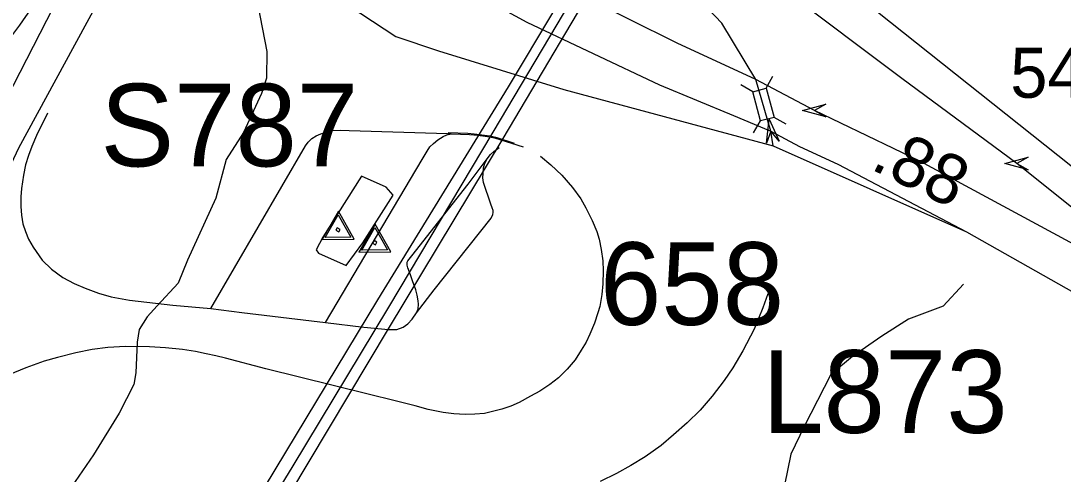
# Model space of a CAD drawing. Extents: x 1383679 to 1536984, y 460658 to 651027.
# Drawn here: x 1426243 to 1428854, y 504390 to 505524 of the extents above; entities that cross this region are included whole.
import ezdxf

# ---------------------------------------------------------------- set-up
doc = ezdxf.new("R2010")
doc.units = 0
for name, color, linetype in [('Exist Hydrographic Misc Water Feature', 7, 'Continuous'), ('Exist Road Primary Interstate Divided Center Attributed', 7, 'Continuous'), ('Exist Road Primary Interstate Ramp 1 Lane Attributed', 7, 'Continuous'), ('Exist Road Primary Interstate Structure Cantilever Sign Attributed CELL', 7, 'Continuous'), ('Exist Road Primary Interstate Structure Cantilever Sign Number Label', 7, 'Continuous'), ('Exist Road Primary Interstate Structure Ovrhead Sign Attributed CELL', 7, 'Continuous'), ('Exist Road Primary Interstate Structure Ovrhead Sign Number Label', 7, 'Continuous'), ('Exist Road Primary US Service Attributed', 7, 'Continuous'), ('Exist Road Secondary Mileage Hundredths English Label', 7, 'Continuous'), ('Exist Road Secondary Structure Standard Bridge Attributed CELL', 7, 'Continuous'), ('Exist Road Secondary Structure Standard Bridge CELL', 7, 'Continuous'), ('Exist Road Secondary Structure Standard Bridge Number Label', 7, 'Continuous'), ('Exist Road Secondary Type 51 Number Label', 7, 'Continuous'), ('Exist Survey Geodetic Marker CELL', 7, 'Continuous'), ('Exist Utilities Electrical Transmission Line', 7, 'Continuous')]:
    doc.layers.add(name, color=color, linetype=linetype)

msp = doc.modelspace()

# ---------------------------------------------------------------- linework, layer by layer
at = {"layer": 'Exist Hydrographic Misc Water Feature'}
for points in [[(1426880.7, 506012.5), (1426843.4, 505894.9), (1426832.8, 505796.1), (1426820.3, 505665.7), (1426837, 505562.7), (1426858.9, 505447.1), (1426858.5, 505380.1), (1426846.1, 505342.3), (1426800.8, 505244.2), (1426757.5, 505177), (1426731.6, 505079.8), (1426660.5, 504925.4), (1426637.4, 504867.6), (1426584.3, 504810.4), (1426559.6, 504783), (1426539.1, 504751.4), (1426534.5, 504719.5), (1426531, 504643.2), (1426526.4, 504613.7), (1426489, 504542.3), (1426424.9, 504437.8), (1426361.1, 504344.7)], [(1427096.8, 505134.8), (1426999.8, 504982.5), (1426983.2, 504950.9), (1426989, 504942.5), (1427058.4, 504911.6), (1427099.5, 504968.2), (1427175.9, 505087.3), (1427158.4, 505107.4), (1427096.8, 505134.8)], [(1428604.3, 504864.9), (1428553.2, 504810.1), (1428466.5, 504777.4), (1428399.6, 504735.2), (1428326.6, 504684.2), (1428271.7, 504639.3), (1428205.1, 504508.6), (1428171.8, 504439.5), (1428156.2, 504361.8)]]:
    msp.add_lwpolyline(points, dxfattribs=at)
at = {"layer": 'Exist Road Primary Interstate Divided Center Attributed'}
for points in [[(1426720.4, 506058.1), (1426861.9, 505919.1), (1426973.6, 505833.4), (1427258.5, 505658.3), (1427510.2, 505520.1), (1427842.6, 505363.4), (1428028.6, 505286.6), (1428122.1, 505248)], [(1426686.3, 506014.4), (1426599.7, 505864.5), (1426542.3, 505765.1), (1426506.1, 505699.7), (1426377.5, 505463.2), (1426237.1, 505204.9), (1426144.4, 505009.5), (1426004.8, 504715.5), (1425865.1, 504416.2), (1425744.8, 504158.5), (1425456.4, 503554.4)], [(1428083.9, 505377.1), (1427887.5, 505467.6), (1427644.6, 505589.1), (1427339.7, 505754.7), (1426976.3, 506006.5)], [(1426549.7, 505962.5), (1426486, 505856.1), (1426410, 505717.1), (1426340.7, 505590.2), (1426207.5, 505329.8), (1426165, 505240.3), (1426032.4, 504960.5), (1425959.1, 504805.7), (1425867.8, 504613.3)], [(1429285.3, 504730), (1428954.5, 504925.2), (1428494.8, 505172.7), (1428231.2, 505299.5), (1428083.9, 505377.1)], [(1428122.1, 505248), (1428193.1, 505209.1), (1428289.2, 505165.1), (1428612, 504996)], [(1428612, 504996), (1428957.4, 504800.5), (1429280.3, 504592.1), (1429472.6, 504461.4), (1429628.1, 504335.8), (1429711.3, 504262.8), (1429895.3, 504101.4)]]:
    msp.add_lwpolyline(points, dxfattribs=at)
at = {"layer": 'Exist Road Primary Interstate Ramp 1 Lane Attributed'}
for p, q in [((1428127.8, 505211.4), (1428122.1, 505248)), ((1426718.9, 504803.9), (1426956.5, 505211.3)), ((1427005.9, 504769), (1427248.7, 505177))]:
    msp.add_line(p, q, dxfattribs=at)
for points in [[(1426720.4, 506058.1), (1426795, 505856.5), (1426858, 505757.3), (1426932, 505668.9), (1427065.7, 505561.4), (1427182.7, 505484.9), (1427289.5, 505449.1), (1427602.9, 505352.4), (1428127.8, 505211.4)], [(1425878.2, 505144.8), (1425948, 505201.8), (1426026.7, 505273.3), (1426055.7, 505301.1), (1426084.7, 505328.9), (1426122.5, 505370.6), (1426178.9, 505436.2), (1426213, 505476), (1426240.6, 505513.3), (1426268.6, 505553.8), (1426323.8, 505639.6), (1426369.6, 505715), (1426474.5, 505887.9), (1426506.5, 505940.6)], [(1429285.3, 504730), (1428738, 505166.6), (1428449.7, 505379.9), (1428155.1, 505601.4), (1428042.1, 505692.8), (1427882.1, 505817)], [(1428083.9, 505377.1), (1427999.1, 505518.3), (1427878.5, 505644.6), (1427770.4, 505731.2)], [(1428122.1, 505248), (1428083.9, 505377.1)], [(1426309.8, 505293.2), (1426282.6, 505236.9), (1426270.6, 505209.1), (1426262.4, 505187.1), (1426255.1, 505163.4), (1426249.5, 505137.4), (1426245.1, 505104.6), (1426243.5, 505083.4), (1426243.2, 505059.6), (1426244.4, 505037.9), (1426248.1, 505016), (1426254.5, 504996.4), (1426262.3, 504977.5), (1426273.8, 504957.6), (1426296.4, 504925.3), (1426319.6, 504902.3), (1426348.3, 504881.7), (1426377, 504866.8), (1426404.5, 504854.9), (1426437.7, 504842.7), (1426469.5, 504833.6), (1426515, 504825.2), (1426623.8, 504812.8), (1426718.9, 504803.9), (1426796.6, 504794.4), (1426970.8, 504773.2), (1427005.9, 504769), (1427102.5, 504757.1), (1427164, 504751.4), (1427184.7, 504751.9), (1427200.8, 504757.5), (1427212.6, 504765.8), (1427223.5, 504777.6), (1427234.5, 504793.6), (1427278.5, 504850.7)], [(1426956.5, 505211.3), (1426963.2, 505220.3), (1426972.3, 505229), (1426982.6, 505235.9), (1426994.3, 505241.5), (1427008.7, 505246.2), (1427024, 505249.2), (1427043.8, 505250.4), (1427065.8, 505249.3), (1427311.7, 505241.6), (1427321.2, 505241.3)], [(1427248.7, 505177), (1427260.6, 505197.9), (1427267.8, 505208.2), (1427276.4, 505216.7), (1427287.6, 505225.7), (1427300.9, 505234.2), (1427310, 505238.4), (1427321.2, 505241.3)], [(1427479.9, 505217.2), (1427435.9, 505230.9), (1427417.7, 505234.9), (1427398.1, 505238.1), (1427378.6, 505240.6), (1427363, 505241.6), (1427313.3, 505243.5)], [(1427321.2, 505241.3), (1427344.2, 505240.6), (1427367, 505239.3), (1427388, 505237.7), (1427412.1, 505234.5), (1427429.4, 505230.8), (1427501.4, 505208.5)], [(1427278.5, 504850.7), (1427421.2, 505030.3), (1427425.6, 505039.1), (1427426.5, 505044.2), (1427425.9, 505049.5), (1427423.9, 505056.2), (1427420.6, 505065.1), (1427402, 505119.2), (1427400.1, 505131.1), (1427400.8, 505142.1), (1427402.3, 505156), (1427405.3, 505167.3), (1427411.5, 505178.5), (1427419.5, 505189.2), (1427428.1, 505196.9), (1427441.4, 505206.9)], [(1428127.8, 505211.4), (1428612, 504996)], [(1427544.5, 505184.9), (1427570.8, 505163.9), (1427597.9, 505137.4), (1427624.9, 505106.9), (1427645.6, 505078.6), (1427658.2, 505056.3), (1427674.2, 505024.3), (1427685.7, 504997), (1427691.6, 504977.4), (1427696.8, 504951.9), (1427700.7, 504923.3), (1427702.1, 504898.3), (1427701.3, 504865.6), (1427698.2, 504839.3), (1427693, 504809.4), (1427688.5, 504793), (1427679.7, 504767.1), (1427668.6, 504739.8), (1427658.8, 504719.7), (1427646.8, 504699.5), (1427631.2, 504675.8), (1427611.5, 504652.1), (1427589.6, 504630.6), (1427568, 504613.6), (1427542.8, 504597.3), (1427519.6, 504584.5), (1427491.1, 504568.7), (1427470.7, 504559.6), (1427447.6, 504552.4), (1427421.1, 504545.8), (1427404.7, 504541.6), (1427380.7, 504539.5), (1427356.3, 504539.3), (1427328, 504540.6), (1427301.3, 504543.8), (1427263.2, 504551.5), (1427230.6, 504560.5), (1427183.8, 504571.9), (1427109.6, 504590.6)], [(1427234.5, 504793.6), (1427238, 504803.6), (1427239, 504814.6), (1427238, 504822.9), (1427236.1, 504837.6), (1427232.4, 504850.9), (1427224.2, 504873.3), (1427218.8, 504888.3), (1427212.4, 504905.8), (1427210.5, 504912.4), (1427210.4, 504916.1), (1427211.1, 504920), (1427212.7, 504923.4), (1427215.7, 504927.9), (1427222.1, 504936), (1427363.5, 505114.8), (1427411.5, 505178.5)], [(1428113.8, 504841.2), (1428101.9, 504805.6), (1428079.8, 504752.2), (1428051.9, 504697.8), (1428026.6, 504655.9), (1428004.5, 504624.1), (1427974.8, 504585.2), (1427944.7, 504550.1), (1427911.9, 504517.9), (1427878.3, 504488.4), (1427847.3, 504461.2), (1427807.1, 504432.8), (1427770.9, 504411.1), (1427734.8, 504391.7), (1427693.9, 504371.2)], [(1427109.6, 504590.6), (1426856.7, 504653.1), (1426755.4, 504679.5), (1426731.6, 504685.7), (1426707.7, 504690.7), (1426680.2, 504696.5), (1426648.1, 504701.2), (1426605.5, 504705.9), (1426565, 504708), (1426505.3, 504709), (1426461.1, 504706.3), (1426422, 504701.6), (1426380.5, 504693.6), (1426335, 504681.3), (1426301.2, 504672.2), (1426255.5, 504655.3), (1426198.7, 504632), (1426182.2, 504623.4), (1426153.9, 504608.7), (1426107.8, 504580.3), (1426075.3, 504558.2), (1426041.1, 504532.1), (1426011.4, 504507)]]:
    msp.add_lwpolyline(points, dxfattribs=at)
at = {"layer": 'Exist Road Primary Interstate Structure Cantilever Sign Attributed CELL'}
msp.add_lwpolyline([(1428259.7, 505283.7), (1428200.8, 505299.5), (1428259.7, 505315.3), (1428231.2, 505299.5)], close=True, dxfattribs=at)
at = {"layer": 'Exist Road Primary Interstate Structure Ovrhead Sign Attributed CELL'}
msp.add_lwpolyline([(1428766.4, 505150.8), (1428707.6, 505166.6), (1428766.4, 505182.4), (1428738, 505166.6)], close=True, dxfattribs=at)
at = {"layer": 'Exist Road Primary US Service Attributed'}
msp.add_lwpolyline([(1430518.2, 503853.8), (1430513.2, 503855.7), (1430170.2, 504147), (1429932.1, 504340.4), (1429547.4, 504649.2), (1428873.1, 505160.7), (1427937.6, 505904.9)], dxfattribs=at)
at = {"layer": 'Exist Road Secondary Structure Standard Bridge Attributed CELL'}
msp.add_lwpolyline([(1428111.1, 505217.4), (1428117.3, 505278.1), (1428142.2, 505222.5), (1428122.1, 505248)], close=True, dxfattribs=at)
at = {"layer": 'Exist Road Secondary Structure Standard Bridge CELL'}
for p, q in [((1428109.8, 505355.2), (1428127, 505385)), ((1428076.4, 505346.3), (1428046.6, 505363.6)), ((1428078.4, 505243.4), (1428095.7, 505273.3)), ((1428159.7, 505265), (1428129.8, 505282.3))]:
    msp.add_line(p, q, dxfattribs=at)
msp.add_lwpolyline([(1428095.7, 505273.3), (1428076.3, 505346.3), (1428110.4, 505355.3), (1428129.8, 505282.3)], close=True, dxfattribs=at)
at = {"layer": 'Exist Survey Geodetic Marker CELL'}
for points in [[(1426997.9, 504976.8), (1427078, 504977.7), (1427038.7, 505047.4)], [(1427005.1, 504981.8), (1427037.9, 505038.7), (1427069.6, 504982.5)], [(1427032, 504999.9), (1427039.4, 504995.6), (1427043.1, 505002), (1427035.7, 505006.3)], [(1427090, 504944.7), (1427170.1, 504945.6), (1427130.8, 505015.3)], [(1427097.2, 504949.7), (1427130, 505006.6), (1427161.7, 504950.5)], [(1427124.1, 504967.9), (1427131.5, 504963.6), (1427135.2, 504970), (1427127.8, 504974.3)]]:
    msp.add_lwpolyline(points, close=True, dxfattribs=at)
at = {"layer": 'Exist Utilities Electrical Transmission Line'}
for points in [[(1426829.1, 504316.2), (1427137.4, 504825.8), (1427464.3, 505358.9), (1427693.9, 505742), (1427821.6, 505982.7), (1427904.9, 506150.6), (1427998, 506300.8), (1428192.5, 506633.2), (1428469.6, 507097.8), (1428670.3, 507434.2), (1428928.8, 507857.4), (1429191.6, 508308.5), (1429461.1, 508783.3), (1429723.7, 509216.4), (1430021.6, 509720.8)], [(1426865.9, 504255.4), (1427163.9, 504753.2), (1427451.4, 505229.1), (1427722.8, 505687.4), (1427834.5, 505867.1), (1427911.8, 505988.4), (1427973.7, 506091.2), (1428241.1, 506562.2), (1428447.8, 506898.2), (1428677.4, 507278), (1428919.1, 507677.5), (1429153.2, 508082.9), (1429364.4, 508447.1), (1429647.9, 508921.8), (1429817.8, 509216.5), (1430024.5, 509554.7)], [(1426621, 503914.6), (1426923, 504406.3), (1427165, 504807.2), (1427426, 505245.6), (1427744.7, 505780.8), (1427821.2, 505903.4), (1427868.7, 505981.6), (1427929.9, 506102.1), (1428226.1, 506610.5), (1428376.9, 506853.6), (1428503.1, 507071.2), (1428643.8, 507298.6), (1428821.7, 507599.4), (1428976.8, 507860.4), (1429208.9, 508266.1), (1429434.4, 508649.7), (1429632.7, 508972.1), (1429887.3, 509399.4)]]:
    msp.add_lwpolyline(points, dxfattribs=at)

# ---------------------------------------------------------------- texts
at = {"layer": 'Exist Road Primary Interstate Structure Cantilever Sign Number Label'}
msp.add_text('L873', height=206.69, dxfattribs=at).set_placement((1428100.1, 504492.9))
at = {"layer": 'Exist Road Primary Interstate Structure Ovrhead Sign Number Label'}
msp.add_text('S787', height=206.69, dxfattribs=at).set_placement((1426442.6, 505159.7))
at = {"layer": 'Exist Road Secondary Mileage Hundredths English Label'}
msp.add_text('.88', height=125, rotation=334.1177, dxfattribs=at).set_placement((1428368.1, 505154.4))
at = {"layer": 'Exist Road Secondary Structure Standard Bridge Number Label'}
msp.add_text('658', height=206.69, dxfattribs=at).set_placement((1427693.7, 504763))
at = {"layer": 'Exist Road Secondary Type 51 Number Label'}
msp.add_text('5429', height=125, dxfattribs=at).set_placement((1428721.5, 505331.3))

doc.saveas('drawing.dxf')
